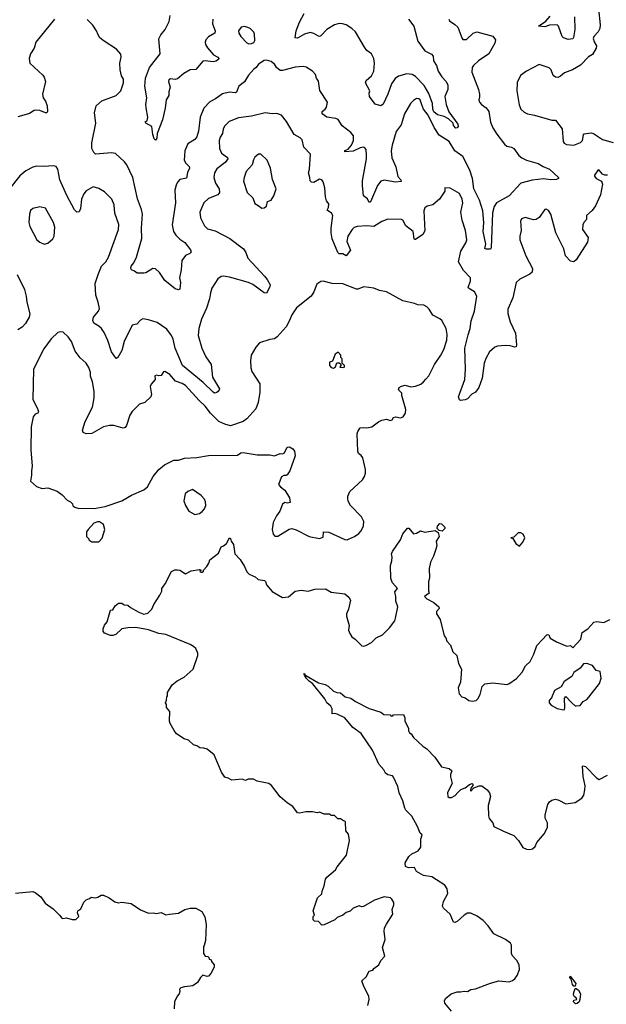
# Model space of a CAD drawing. Extents: x 2056909 to 2160450, y 827444 to 1016825.
# Tile 333 of 501: x 2070491 to 2075566, y 965774 to 974300. Entities that reach past the tile are written whole.
import ezdxf

# ---------------------------------------------------------------- set-up
doc = ezdxf.new("R2010")
doc.units = 0

msp = doc.modelspace()

# ---------------------------------------------------------------- linework, layer by layer
at = {"layer": '0CON10XD'}
for points in [[(2075499.4, 974395), (2075513, 974257), (2075510, 974225), (2075496, 974195), (2075458, 974155), (2075453.2, 974136.8), (2075459.3, 974109.3), (2075480, 974075), (2075477.5, 974055), (2075445, 973998), (2075410.7, 973979.3), (2075342.1, 973907.9), (2075274.2, 973865.8), (2075205, 973840), (2075168.8, 973811.2), (2075145, 973801.2), (2075125, 973802.5), (2075105, 973816.2), (2075088, 973865), (2075072.1, 973882.1), (2074985, 973911.2), (2074875.5, 973854.5), (2074822.4, 973817.6), (2074794.4, 973755.6), (2074791.4, 973685), (2074813.2, 973563.2), (2074826.2, 973525), (2074855, 973498.8), (2074885, 973483.8), (2074944.2, 973474.2), (2075095, 973431.2), (2075125, 973430), (2075183.3, 973355), (2075191.2, 973245), (2075200.6, 973230.6), (2075220.3, 973220.3), (2075285, 973214.4), (2075343.4, 973236.6), (2075360, 973255), (2075367.5, 973302.5), (2075375, 973313.3), (2075435, 973322), (2075455, 973316), (2075533.2, 973263.2), (2075625, 973236.2)], [(2070791.2, 974305), (2070630.6, 974105), (2070614.4, 974055), (2070582.9, 974005), (2070571.8, 973965), (2070578.6, 973925), (2070690.7, 973820.7), (2070702.4, 973802.4), (2070712.9, 973765), (2070688.9, 973655), (2070694.4, 973625), (2070713.5, 973595), (2070728.2, 973555), (2070732.5, 973505), (2070726.7, 973495), (2070715, 973492.9), (2070665.3, 973515.3), (2070635, 973518.2), (2070615, 973513.2), (2070575, 973489.3), (2070525.4, 973474.6), (2070475, 973460)], [(2074203.8, 974303.8), (2074209.3, 974289.3), (2074255, 974260), (2074281.2, 974235), (2074315, 974142.5), (2074325, 974128.8), (2074355, 974130), (2074415, 974184), (2074445, 974194.3), (2074585, 974158.8), (2074607.3, 974127.3), (2074601.7, 974098.3), (2074548, 974005), (2074460, 973945), (2074417.1, 973905), (2074404.4, 973885), (2074403.5, 973845), (2074460, 973695), (2074469.2, 973655), (2074467.7, 973632.3), (2074463.8, 973605), (2074470, 973585), (2074486.7, 973565), (2074525, 973536.7), (2074549.2, 973505), (2074564.4, 973414.4), (2074584.4, 973365), (2074618.6, 973308.6), (2074685, 973222), (2074705, 973206), (2074745.6, 973195.6), (2074765, 973184), (2074808.1, 973125), (2074834.3, 973105), (2074875, 973084.1), (2074975, 973054.5), (2075018.7, 973028.7), (2075075.5, 973005.5), (2075152.5, 972935), (2075152.5, 972925), (2075135, 972916.2), (2075085, 972913.8), (2075023.1, 972923.1), (2074925, 972911.6), (2074826, 972885), (2074726.1, 972773.9), (2074615, 972713.1), (2074595.9, 972684.1), (2074581.1, 972628.9), (2074570, 972325), (2074565, 972313.3), (2074525, 972312.5), (2074515, 972320), (2074522.5, 972357.5), (2074499.5, 972465), (2074506.9, 972545), (2074497.6, 972645), (2074467.7, 972737.7), (2074420, 972835), (2074409.5, 972925), (2074386.2, 972996.2), (2074324.6, 973115), (2074255.6, 973165.6), (2074205, 973245.6), (2074120.2, 973300.2), (2074076, 973366), (2074024.7, 973475), (2073984.7, 973525), (2073967.1, 973572.9), (2073955, 973606), (2073945, 973614.2), (2073925, 973617.5), (2073898.3, 973601.7), (2073870.8, 973575), (2073820, 973485), (2073790.6, 973389.4), (2073747.3, 973332.7), (2073712, 973215), (2073704.2, 973164.2), (2073710.8, 973105), (2073745.4, 973025), (2073762.1, 972942.1), (2073786.9, 972915), (2073791.7, 972898.3), (2073742.8, 972892.8), (2073645, 972910), (2073615, 972903.1), (2073585, 972864.2), (2073525, 972723.8), (2073515, 972717.5), (2073499.5, 972749.5), (2073466.1, 972776.1), (2073455.5, 972865.5), (2073456.4, 972905), (2073491.8, 973095), (2073492.4, 973127.6), (2073486.9, 973176.9), (2073475, 973194.2), (2073465.7, 973195.7), (2073435, 973190), (2073375, 973160.9), (2073304, 973155), (2073303.4, 973166.6), (2073331.7, 973178.3), (2073361.4, 973215), (2073378.6, 973255), (2073378.5, 973295), (2073355, 973324.2), (2073280.2, 973380.2), (2073246, 973436), (2073224.6, 973444.6), (2073146.8, 973456.8), (2073108, 973485), (2073108, 973505), (2073134.2, 973525.8), (2073145, 973542.5), (2073154, 973585), (2073088.3, 973688.3), (2073075, 973766.7), (2073058, 973795), (2073051.2, 973825), (2073025, 973853.3), (2072968.3, 973888.3), (2072943.9, 973896.1), (2072875, 973889.5), (2072765, 973860), (2072745, 973861.4), (2072712, 973885), (2072695.8, 973915), (2072683.8, 973925), (2072665, 973938), (2072625, 973948.8), (2072605, 973946.2), (2072556.2, 973915), (2072536.2, 973885), (2072515, 973871.2), (2072469.7, 973820.3), (2072435, 973762), (2072385.7, 973724.3), (2072365, 973673.8), (2072355, 973667.5), (2072305, 973672.1), (2072245, 973657.5), (2072185, 973614.2), (2072135, 973588), (2072082.5, 973535), (2072051.9, 973455), (2072037.1, 973335), (2072024.5, 973285.5), (2072005, 973262.9), (2071945, 973226.2), (2071918.6, 973165), (2071914.3, 973084.3), (2071927, 973057), (2071957.8, 973027.8), (2071959.4, 973015), (2071942.8, 972977.2), (2071935, 972928.8), (2071875, 972916), (2071855, 972893.8), (2071843, 972867), (2071833.5, 972825), (2071837.5, 972715), (2071808.6, 972525), (2071821.4, 972465), (2071840.8, 972435), (2071875, 972400.8), (2071920.3, 972370.3), (2071967, 972307), (2071973.3, 972286.7), (2071962.5, 972275), (2071925, 972257.5), (2071893.8, 972215), (2071887.5, 972135), (2071874, 972065), (2071880.8, 972025), (2071875, 971967.5), (2071865, 971960), (2071835, 971968.8), (2071745, 972043.3), (2071700.3, 972110.3), (2071665, 972143.8), (2071642.5, 972145), (2071581.8, 972108.2), (2071565, 972104.4), (2071506.6, 972106.6), (2071485, 972124), (2071456.7, 972135), (2071451.2, 972145), (2071454.2, 972165), (2071478, 972195), (2071502, 972245), (2071547.5, 972405), (2071545.4, 972495), (2071552.4, 972615), (2071545, 972656), (2071510.9, 972749.1), (2071470.6, 972935), (2071416.9, 973045), (2071398.6, 973068.6), (2071320.9, 973140.9), (2071285, 973147.5), (2071147.1, 973137.1), (2071130.9, 973150.9), (2071115.5, 973185), (2071113.9, 973235), (2071148.5, 973405), (2071138.9, 973495), (2071151.4, 973555), (2071201.1, 973598.9), (2071325.4, 973644.6), (2071364.6, 973685.4), (2071389.2, 973755), (2071390, 973785), (2071372, 973815), (2071360.8, 973865), (2071357.5, 973925), (2071368.8, 973975), (2071365, 974002.5), (2071327.5, 974045), (2071220, 974115), (2071185, 974142.5), (2071168.3, 974168.3), (2071156.2, 974205), (2071123.6, 974253.6), (2071075, 974302.5)], [(2072160.5, 974305), (2072158.5, 974265), (2072180.6, 974205), (2072178, 974185), (2072125, 974150.8), (2072101.9, 974125), (2072094.4, 974105), (2072098.6, 974085), (2072115, 974057.5), (2072167.2, 973997.2), (2072206, 973975), (2072213.8, 973965), (2072211.2, 973955), (2072188.8, 973941.2), (2072164.3, 973935.7), (2072095, 973945.5), (2072075, 973941.9), (2072015, 973868.8), (2071964.1, 973865.9), (2071910, 973835), (2071855, 973788.8), (2071835, 973783.8), (2071795, 973787.5), (2071780.7, 973779.3), (2071777.5, 973765), (2071791.2, 973715), (2071781.2, 973675), (2071781.2, 973645), (2071758.8, 973605), (2071750, 973535), (2071725.7, 973434.3), (2071681.2, 973315), (2071677.5, 973275), (2071665, 973257.5), (2071655, 973267.5), (2071641.6, 973305), (2071633.3, 973375), (2071582.5, 973405), (2071577.5, 973415), (2071592.2, 973427.8), (2071599.6, 973455), (2071585.9, 973535.9), (2071581.2, 973565), (2071590.4, 973625), (2071574.7, 973725), (2071577.9, 973795), (2071613.8, 973886.2), (2071706.4, 974003.6), (2071695.8, 974135), (2071711.3, 974168.7), (2071750, 974215), (2071783.3, 974285), (2071793.2, 974336.8)], [(2073854.3, 974304.3), (2073900, 974245), (2073934.3, 974115), (2073995, 974030), (2074052.1, 974002.1), (2074068, 973985), (2074072, 973945), (2074095.8, 973905), (2074111.4, 973855), (2074143.1, 973805), (2074178.3, 973768.3), (2074194.5, 973735), (2074193.5, 973696.5), (2074169.4, 973635), (2074180, 973565), (2074202.9, 973502.9), (2074282.5, 973395), (2074284.3, 973375), (2074276.8, 973363.2), (2074265, 973360), (2074245, 973384.2), (2074240, 973405), (2074201.4, 973441.4), (2074162.1, 973462.1), (2074105, 973475.3), (2074075, 973501.2), (2074064, 973525), (2074062.2, 973575), (2074031.6, 973661.6), (2073989.9, 973729.9), (2073915, 973808.2), (2073885, 973824.7), (2073838.6, 973831.4), (2073767.8, 973812.2), (2073739.5, 973790.5), (2073706.7, 973745), (2073675.7, 973654.3), (2073635, 973570), (2073615, 973553.3), (2073565, 973570), (2073516.2, 973635), (2073513.6, 973663.6), (2073520, 973685), (2073482, 973755), (2073489.2, 973775), (2073533.8, 973815), (2073554.8, 973855.2), (2073559.7, 973925), (2073554.3, 973964.3), (2073533.9, 974003.9), (2073494.6, 974035), (2073472.9, 974062.9), (2073395, 974195.5), (2073365, 974223.5), (2073315, 974255.6), (2073284.1, 974265.9), (2073255, 974267.1), (2073215, 974255.8), (2073148, 974215), (2073095, 974162), (2073085, 974156.2), (2073075, 974158.8), (2073035, 974182), (2073005, 974188.1), (2072955, 974175.6), (2072895, 974139.2), (2072874.4, 974144.4), (2072881.8, 974205), (2072910.8, 974279.2), (2072951.9, 974355)], [(2075289.4, 974325), (2075292.4, 974215), (2075282.6, 974147.4), (2075275, 974134.4), (2075235, 974130), (2075195, 974143.3), (2075185, 974154), (2075150.8, 974245), (2075140.8, 974255), (2075075, 974252.5), (2075035, 974240), (2074980, 974245), (2075041.9, 974288.1), (2075079.4, 974330.6)], [(2072472.3, 974092.3), (2072495, 974093.8), (2072515, 974103.3), (2072525, 974120), (2072522.9, 974175), (2072515, 974193.8), (2072484.3, 974224.3), (2072465, 974234.2), (2072435, 974241.4), (2072405.6, 974234.4), (2072384.2, 974205), (2072387.1, 974185), (2072402.5, 974155), (2072455, 974098.8), (2072472.3, 974092.3)], [(2073185.3, 972494.7), (2073200, 972605), (2073188, 972625), (2073150, 972650), (2073162, 972675), (2073166.2, 972705), (2073145, 972732.5), (2073135.8, 972765.8), (2073131.9, 972845), (2073117.1, 972897.1), (2073105, 972913.3), (2073085, 972920), (2073035, 972890.6), (2073015, 972894.4), (2073004.4, 972905), (2073002.2, 972935), (2072988.1, 972975), (2072996.9, 973005), (2073007.3, 973137.3), (2072947.7, 973197.7), (2072935, 973260), (2072917.8, 973277.8), (2072866.6, 973306.6), (2072799.7, 973419.7), (2072756.7, 973475), (2072715, 973487.5), (2072676.1, 973483.9), (2072615, 973494.4), (2072495, 973464.4), (2072385, 973450), (2072302, 973418), (2072261.7, 973378.3), (2072251.4, 973351.4), (2072245.7, 973315), (2072225.5, 973284.5), (2072215.6, 973255), (2072220, 973185), (2072237.5, 973145), (2072288, 973108), (2072291.9, 973095), (2072266.9, 973065), (2072195, 973009.4), (2072177.1, 972975), (2072168.9, 972935), (2072183.7, 972883.7), (2072217.1, 972835), (2072218.6, 972805), (2072205, 972784.2), (2072125, 972750.6), (2072084.2, 972715), (2072049.2, 972635), (2072054.4, 972585), (2072088.6, 972515), (2072115, 972489.2), (2072181.7, 972471.7), (2072308.8, 972405), (2072425.5, 972315.5), (2072446.2, 972285), (2072464.2, 972234.2), (2072608.2, 972078.2), (2072631.7, 972051.7), (2072658, 972005), (2072655, 971987.5), (2072625, 971932), (2072604.3, 971934.3), (2072506.3, 972006.3), (2072470.8, 972025), (2072305, 972071.1), (2072255, 972079.4), (2072235, 972075.6), (2072206, 972055), (2072153.4, 971976.6), (2072140, 971935), (2072133.9, 971883.9), (2072107.4, 971802.6), (2072063.2, 971706.8), (2072040, 971625), (2072034.6, 971565.4), (2072065.6, 971455), (2072101.7, 971381.7), (2072147.5, 971315), (2072159.4, 971205), (2072220, 971105), (2072214.1, 971085.9), (2072195, 971071.2), (2072175, 971066.7), (2072165, 971076.2), (2072078.9, 971158.9), (2071899.6, 971305), (2071835.8, 971455), (2071817.5, 971535), (2071803.6, 971565), (2071765, 971619.4), (2071678.6, 971678.6), (2071605, 971702.5), (2071555, 971709.2), (2071535, 971698.8), (2071505, 971664.3), (2071465, 971656), (2071394.3, 971515), (2071373.8, 971435), (2071338.8, 971375), (2071325, 971367.5), (2071285.7, 971425), (2071253.7, 971523.7), (2071220.7, 971590.7), (2071197.6, 971627.6), (2071175, 971645.5), (2071132.7, 971672.7), (2071122.5, 971695), (2071129.4, 971725), (2071171.4, 971775), (2071179.7, 971800.3), (2071170, 971855), (2071148.1, 971915), (2071144.4, 972015), (2071168.9, 972095), (2071199.4, 972165), (2071236.6, 972203.4), (2071259.6, 972245), (2071345.6, 972485), (2071346.9, 972526.9), (2071314.2, 972625), (2071306.8, 972696.8), (2071288.8, 972745), (2071225, 972810), (2071175, 972840), (2071125, 972853.8), (2071065, 972817.5), (2071045, 972792.5), (2071026, 972745), (2071018, 972665), (2071005, 972637.5), (2070985, 972633.8), (2070965, 972653.3), (2070897, 972777), (2070837.8, 972915), (2070819.4, 973005), (2070805, 973028.8), (2070785, 973036.2), (2070695, 973029.2), (2070635, 973031.4), (2070605.7, 973024.3), (2070545, 972990.8), (2070492, 972948), (2070403.8, 972836.2)], [(2072585, 972667.5), (2072605, 972670), (2072626.7, 972685), (2072633.9, 972726.1), (2072665, 972737.5), (2072688.8, 972775), (2072708.8, 972835), (2072677.3, 972917.3), (2072661.2, 973015), (2072631.2, 973085), (2072577.5, 973135), (2072557, 973137), (2072525, 973110), (2072512.7, 973087.3), (2072502, 973045), (2072450.8, 972985), (2072431.4, 972935), (2072427.7, 972902.3), (2072460, 972805), (2072508.3, 972758.3), (2072525, 972707.5), (2072555, 972692.5), (2072585, 972667.5)], [(2075576, 972954), (2075553.6, 972953.6), (2075533.6, 972963.6), (2075505, 972997.5), (2075495, 973000), (2075463.3, 972955), (2075462.5, 972945), (2075477.5, 972925), (2075523.3, 972903.3), (2075533.3, 972875), (2075514.2, 972785), (2075471.1, 972688.9), (2075442.7, 972647.3), (2075394.3, 972605.7), (2075395, 972570), (2075371.2, 972545), (2075363.8, 972525), (2075360, 972485), (2075408.8, 972415), (2075404.2, 972375), (2075305, 972221.2), (2075285, 972204), (2075255, 972210), (2075212, 972255), (2075196.9, 972315), (2075130.4, 972455), (2075085.8, 972615), (2075065, 972646.7), (2075045, 972660), (2075035, 972657.5), (2074985, 972586.2), (2074959.7, 972570.3), (2074935, 972566), (2074865, 972586.7), (2074832.5, 972575), (2074823.8, 972555), (2074829.2, 972475), (2074816.9, 972425), (2074817.1, 972395), (2074869.2, 972255), (2074928.6, 972145), (2074924.2, 972115), (2074905, 972097.1), (2074817.9, 972052.1), (2074786.8, 972023.2), (2074758.3, 971891.7), (2074714.5, 971795), (2074714.5, 971755), (2074732.7, 971685), (2074781.4, 971585), (2074790, 971485), (2074785, 971467.5), (2074775, 971463.8), (2074735, 971476), (2074695, 971479.2), (2074625, 971472), (2074602.5, 971465), (2074554, 971425), (2074523.4, 971366.6), (2074509.4, 971325), (2074491.5, 971195), (2074462.9, 971115), (2074435, 971076.2), (2074403.2, 971056.8), (2074365, 971017.5), (2074345, 971007.5), (2074305, 971002.5), (2074295, 971010), (2074286.7, 971035), (2074341.9, 971185), (2074347.5, 971275), (2074342.8, 971455), (2074369.6, 971570.4), (2074388.5, 971625), (2074397.7, 971692.3), (2074425.4, 971775), (2074445.6, 971905), (2074425, 971944.2), (2074374.2, 971975), (2074370, 971985), (2074392.2, 972035), (2074389.4, 972065), (2074329.7, 972129.7), (2074287.3, 972205), (2074308.2, 972295), (2074351.4, 972368.6), (2074358.8, 972395), (2074347.5, 972475), (2074317.5, 972565), (2074308, 972635), (2074325.8, 972715), (2074319.2, 972745), (2074295, 972796.2), (2074215, 972842.5), (2074170, 972845), (2074167.5, 972815), (2074122.5, 972745), (2074065, 972698), (2074014.5, 972685.5), (2073995, 972671.2), (2073987.1, 972645), (2073995, 972472.5), (2073978.7, 972441.3), (2073915, 972398), (2073905, 972397.5), (2073902.9, 972402.9), (2073894.2, 972465), (2073831.2, 972515), (2073805, 972563.3), (2073795, 972570), (2073675, 972572), (2073625, 972554.3), (2073555, 972508.2), (2073493.9, 972513.9), (2073409.2, 972510.8), (2073385, 972502.2), (2073365.6, 972485), (2073329.4, 972425), (2073320.7, 972380.7), (2073352.5, 972305), (2073315, 972256.2), (2073285, 972272.9), (2073255, 972274.3), (2073243.6, 972283.6), (2073193.6, 972403.6), (2073184.6, 972455), (2073185.3, 972494.7)], [(2070703.6, 972356.4), (2070735, 972364), (2070777.9, 972402.1), (2070789.2, 972425), (2070794.4, 972505), (2070784.3, 972545), (2070715, 972666.9), (2070665, 972678.5), (2070605, 972664.4), (2070583, 972647), (2070575.5, 972615), (2070569.5, 972545), (2070578.9, 972508.9), (2070637.5, 972395), (2070665, 972372.9), (2070703.6, 972356.4)], [(2070468.5, 972095), (2070532.1, 971965), (2070547.9, 971905), (2070551.8, 971855), (2070578.1, 971751.9), (2070572.5, 971725), (2070540.2, 971669.8), (2070511.7, 971638.3), (2070475, 971614)], [(2073323.6, 969796.4), (2073335, 969802.5), (2073386.1, 969823.9), (2073425, 969852.5), (2073446.1, 969873.9), (2073466.4, 969916.4), (2073466.7, 969955), (2073447.5, 969995), (2073353.3, 970095), (2073332.3, 970132.3), (2073328.8, 970155), (2073330, 970175), (2073346.7, 970215), (2073457.1, 970315), (2073474.4, 970345), (2073482.2, 970375), (2073483.3, 970405), (2073458.6, 970505), (2073445.4, 970525.4), (2073422.5, 970542.5), (2073415.8, 970565), (2073410, 970715), (2073416.7, 970735), (2073435, 970766), (2073465, 970770), (2073495, 970765.8), (2073535.8, 970774.2), (2073595, 970818.8), (2073625, 970833.8), (2073665, 970840), (2073695, 970828.8), (2073712.5, 970835), (2073725, 970856.2), (2073745, 970860), (2073785, 970852.5), (2073808.5, 970861.5), (2073827.7, 970892.3), (2073832.5, 970925), (2073797.1, 971045), (2073796.6, 971066.6), (2073768.8, 971095), (2073773.8, 971115), (2073795, 971127.5), (2073825, 971134.4), (2073875, 971120.8), (2073914.5, 971125.5), (2073960, 971145), (2073985, 971163.8), (2074003, 971187), (2074030, 971215), (2074078.6, 971315), (2074135, 971396), (2074161.1, 971445), (2074185.6, 971525), (2074187.8, 971575), (2074180.6, 971625), (2074142.9, 971695), (2074125, 971710.8), (2074065, 971742), (2074034.1, 971794.1), (2074014.1, 971814.1), (2073987.5, 971827.5), (2073935, 971830.8), (2073905, 971844), (2073805, 971865.7), (2073663, 971943), (2073604.3, 971954.3), (2073555, 971976), (2073467.3, 971987.3), (2073415, 971965.8), (2073405, 971967.1), (2073285, 972011.9), (2073195, 972016.9), (2073115, 972037.5), (2073095, 972033.8), (2073060.5, 972009.5), (2073035.8, 971944.2), (2073013.3, 971905), (2072885, 971806.7), (2072845.8, 971745), (2072825.6, 971695), (2072795, 971642), (2072719.2, 971555), (2072694.4, 971535.6), (2072655, 971532), (2072565, 971503.3), (2072533.9, 971466.1), (2072493.9, 971396.1), (2072486.2, 971345), (2072491.2, 971285), (2072498.8, 971255), (2072568.3, 971148.3), (2072566.9, 971075), (2072554.4, 970985), (2072535, 970930), (2072455.4, 970844.6), (2072425, 970821.4), (2072315.5, 970784.5), (2072265, 970797.1), (2072212.4, 970822.4), (2072142, 970892), (2072095, 970954.3), (2072043.6, 971003.6), (2071925, 971133.3), (2071895, 971150.8), (2071838.9, 971168.9), (2071789.1, 971229.1), (2071745, 971253.8), (2071735, 971251.2), (2071715, 971220), (2071695, 971216.7), (2071675, 971223.3), (2071660, 971215), (2071662.5, 971185), (2071628, 971145), (2071619.2, 971125), (2071631.2, 971055), (2071623.8, 971035), (2071574.1, 970985.9), (2071528.3, 970971.7), (2071465, 970906.2), (2071442.9, 970875), (2071414.3, 970785.7), (2071402.3, 970767.7), (2071385, 970762.5), (2071305, 970787.1), (2071267, 970787), (2071215.5, 970774.5), (2071115, 970715.7), (2071065, 970713.1), (2071038.8, 970725), (2071034, 970745), (2071058.3, 970821.7), (2071121.9, 970945), (2071134.4, 971025), (2071135, 971080), (2071121.2, 971165), (2071103.9, 971213.9), (2071102.2, 971245), (2071088.2, 971288.2), (2071065.6, 971325.6), (2071012.6, 971372.6), (2070971.3, 971431.3), (2070937.5, 971515), (2070911.2, 971555), (2070867.5, 971595), (2070845, 971598.8), (2070819.3, 971590.7), (2070762.7, 971537.3), (2070699.1, 971450.9), (2070611.2, 971275), (2070602.9, 971015), (2070647.5, 970925), (2070652, 970905), (2070647.1, 970892.9), (2070625, 970883.3), (2070608.3, 970861.7), (2070590, 970775), (2070585.8, 970575), (2070599.2, 970435), (2070593.8, 970395), (2070593.8, 970355), (2070583.3, 970305), (2070635, 970257.5), (2070685, 970240), (2070735, 970246.7), (2070815, 970217.5), (2070857.5, 970185), (2070900.7, 970140.7), (2070930, 970125), (2070948.3, 970108.3), (2070951.7, 970091.7), (2070968.3, 970078.3), (2070995, 970070), (2071135, 970066.2), (2071230, 970085), (2071375, 970133.8), (2071457.3, 970182.7), (2071565, 970230), (2071596, 970255), (2071646, 970345), (2071694.5, 970405.5), (2071743.3, 970445), (2071825, 970486), (2071865, 970485.6), (2071917.4, 970502.6), (2072021.7, 970508.3), (2072125, 970525.7), (2072375, 970530), (2072405, 970550), (2072425, 970553.3), (2072545, 970532.5), (2072655, 970533.3), (2072695, 970523.3), (2072745, 970543.3), (2072765, 970541.2), (2072781.7, 970548.3), (2072805, 970600), (2072825, 970600.8), (2072854, 970585), (2072868, 970565), (2072873.8, 970525), (2072828, 970395), (2072805, 970360), (2072795, 970353.3), (2072775, 970353.8), (2072755, 970341.2), (2072730.8, 970275), (2072746.7, 970255), (2072785, 970226.7), (2072825, 970160), (2072831.7, 970118.3), (2072806.4, 970113.6), (2072785, 970120), (2072763.9, 970106.1), (2072742, 970045), (2072711.2, 970005), (2072682.9, 969945), (2072675.9, 969885.9), (2072684.2, 969845), (2072698.3, 969828.3), (2072725, 969828.8), (2072822.3, 969887.7), (2072845, 969893.3), (2072883.9, 969883.9), (2072995, 969826.2), (2073085, 969808.8), (2073115, 969820), (2073120, 969865), (2073165, 969863.3), (2073305, 969798.8), (2073323.6, 969796.4)], [(2073205, 971282.5), (2073222.5, 971295), (2073235, 971330), (2073255, 971330), (2073268.3, 971318.3), (2073270, 971305), (2073261.7, 971291.7), (2073295, 971290), (2073300, 971295), (2073300, 971305), (2073280, 971325), (2073280, 971365), (2073270, 971375), (2073270, 971395), (2073245, 971420), (2073220, 971405), (2073196.4, 971343.6), (2073170, 971335), (2073170, 971305), (2073185, 971287.5), (2073205, 971282.5)], [(2072005, 970016.2), (2072045, 970024), (2072069.8, 970040.2), (2072089.2, 970065), (2072101.4, 970095), (2072098.6, 970125), (2072088.7, 970148.7), (2072060.9, 970180.9), (2071985, 970233.3), (2071945, 970213.8), (2071923.3, 970195), (2071910, 970135), (2071925, 970092.5), (2071953.3, 970045), (2072005, 970016.2)], [(2071175, 969780), (2071205, 969810), (2071226.2, 969885), (2071215, 969930), (2071181.7, 969951.7), (2071165, 969952.5), (2071130.7, 969939.3), (2071082.5, 969885), (2071070, 969865), (2071070, 969825), (2071090, 969805), (2071090, 969795), (2071115, 969780), (2071175, 969780)], [(2073555.8, 966084.2), (2073596.7, 966115), (2073616.4, 966153.6), (2073649.3, 966190.7), (2073628.8, 966265), (2073653.6, 966336.4), (2073642.7, 966407.3), (2073648, 966435), (2073663.2, 966466.8), (2073718.8, 966555), (2073713.8, 966595), (2073728.8, 966635), (2073726.7, 966655), (2073710, 966685), (2073697.5, 966695), (2073645, 966703.8), (2073560, 966675), (2073465, 966620), (2073448.3, 966618.3), (2073427, 966627), (2073375, 966606), (2073348.7, 966581.3), (2073315, 966570), (2073285, 966546.2), (2073236.7, 966525), (2073215.7, 966504.3), (2073125, 966462.5), (2073105, 966460), (2073075, 966490), (2073040, 966495), (2073030, 966505), (2073030, 966535), (2073040, 966545), (2073030, 966585), (2073066.7, 966695), (2073105, 966730), (2073106.7, 966755), (2073125, 966800), (2073135, 966857.5), (2073147.5, 966875), (2073221.7, 966938.3), (2073236.2, 966965), (2073316.7, 967065), (2073343, 967193), (2073336.4, 967246.4), (2073312.5, 967275), (2073310, 967355), (2073305, 967360), (2073291.7, 967361.7), (2073265, 967380), (2073241.7, 967381.7), (2073215, 967410), (2073185, 967410), (2073175, 967420), (2073125, 967420), (2073085, 967437.5), (2073065, 967432.5), (2073025, 967440), (2072965, 967440), (2072915, 967430), (2072895, 967432.5), (2072855, 967487.5), (2072805, 967517.5), (2072745, 967570), (2072669.5, 967669.5), (2072645, 967686.7), (2072545, 967707.5), (2072513, 967723), (2072467, 967723), (2072445, 967713.3), (2072415, 967723.3), (2072325, 967713.8), (2072295, 967732.5), (2072265, 967740), (2072236.7, 967785), (2072173.9, 967933.9), (2072113.6, 967983.6), (2072085, 967993.3), (2072050, 967995), (2072023.3, 968013.3), (2071995, 968022.5), (2071950.7, 968060.7), (2071914.1, 968074.1), (2071847.5, 968115), (2071827.5, 968145), (2071792.5, 968205), (2071787.5, 968225), (2071789.3, 968309.3), (2071760, 968345), (2071761.7, 968371.7), (2071752.5, 968385), (2071761.7, 968408.3), (2071763, 968437), (2071770, 968445), (2071770, 968475), (2071810.7, 968539.3), (2071853.9, 968576.1), (2071912.3, 968607.7), (2071990, 968675), (2072032.5, 968795), (2072032.5, 968815), (2072013.3, 968855), (2071995, 968873.3), (2071965, 968888.8), (2071755, 968977.1), (2071695, 968984), (2071605, 969017.3), (2071495, 969037.5), (2071425.8, 969034.2), (2071375, 969026.7), (2071323, 968977), (2071295, 968967.5), (2071275, 968967.5), (2071225, 968987.5), (2071212.5, 969005), (2071212.5, 969025), (2071223.8, 969056.2), (2071246.2, 969085), (2071275, 969187.5), (2071295, 969190), (2071317.5, 969225), (2071345, 969247.5), (2071375, 969247.5), (2071395, 969232.5), (2071425, 969230), (2071449.2, 969209.2), (2071520.6, 969170.6), (2071565, 969154), (2071599.1, 969160.9), (2071635, 969196.7), (2071650, 969235), (2071703.6, 969316.4), (2071719.3, 969350.7), (2071720, 969375), (2071748.8, 969415), (2071805, 969522.5), (2071833.6, 969536.4), (2071856.4, 969536.4), (2071875, 969532.5), (2071925, 969502.5), (2071973, 969527), (2072045, 969540), (2072060, 969535), (2072050, 969525), (2072060, 969515), (2072070, 969515), (2072080, 969525), (2072080, 969535), (2072110, 969565), (2072127.5, 969595), (2072135, 969622.5), (2072209.3, 969680.7), (2072232.5, 969735), (2072255, 969743.3), (2072280, 969765), (2072305, 969812.5), (2072315, 969807.5), (2072320, 969785), (2072340.8, 969755), (2072353.3, 969675), (2072397, 969627), (2072436.2, 969565), (2072455, 969520), (2072475, 969500), (2072527.5, 969475), (2072555, 969454), (2072607.5, 969445), (2072617.5, 969435), (2072626.4, 969406.4), (2072675, 969350), (2072765, 969296.7), (2072815, 969303.3), (2072875, 969352.5), (2072925, 969360), (2072985, 969352.9), (2073045, 969370), (2073135, 969371.2), (2073185, 969343.8), (2073305, 969328.8), (2073339.5, 969299.5), (2073353, 969273), (2073336, 969195), (2073318.8, 969155), (2073318.8, 969135), (2073340, 969055), (2073336.7, 969015), (2073346.1, 968986.1), (2073363.3, 968955), (2073392.5, 968935), (2073449.3, 968879.3), (2073465, 968876.2), (2073485, 968882), (2073532.9, 968907.1), (2073575, 968946.2), (2073630, 968975), (2073690, 969035), (2073735, 969094.2), (2073743.1, 969116.9), (2073762.7, 969215), (2073746.1, 969265), (2073745.5, 969305), (2073736, 969345), (2073760, 969375), (2073716.7, 969425), (2073700.7, 969460.7), (2073698.8, 969575), (2073708.8, 969615), (2073713.3, 969645), (2073707.5, 969675), (2073716.2, 969695), (2073785, 969796.7), (2073805, 969847.5), (2073845, 969896.7), (2073856.4, 969896.4), (2073898.3, 969848.3), (2073925, 969853.3), (2073957, 969873), (2073995, 969863.8), (2074085, 969877.5), (2074110, 969860), (2074118.8, 969825), (2074093.3, 969785), (2074098.8, 969745), (2074091.2, 969715), (2074072, 969655), (2074045.9, 969604.1), (2074032.3, 969547.7), (2074035.8, 969465), (2074027.1, 969435), (2074026.2, 969355), (2074033.3, 969335), (2073993.8, 969305), (2074014.2, 969285), (2074075, 969252.5), (2074117.1, 969215), (2074118.6, 969201.4), (2074098, 969175), (2074095.7, 969155), (2074128, 969105), (2074162.5, 968965), (2074177, 968947), (2074185, 968920), (2074217.5, 968885), (2074237.5, 968825), (2074273.3, 968795), (2074286.1, 968726.1), (2074313.8, 968675), (2074308.3, 968598.3), (2074303.8, 968565), (2074283.8, 968515), (2074291.7, 968461.7), (2074315, 968437.5), (2074345, 968426.7), (2074375, 968403.8), (2074405, 968400), (2074440, 968405), (2074455, 968420), (2074473.6, 968456.4), (2074492.5, 968525), (2074515, 968550), (2074585, 968556.7), (2074705, 968543.8), (2074721.2, 968548.8), (2074788.8, 968595), (2074838.8, 968651.2), (2074866.2, 968705), (2074906.1, 968743.9), (2074938, 968805), (2074965, 968880), (2075055, 968976.7), (2075067.5, 968975), (2075080, 968945), (2075135, 968913.3), (2075225, 968876.7), (2075255, 968880), (2075275, 968860), (2075345, 968937.5), (2075358, 968995), (2075405.6, 969024.4), (2075457.7, 969082.3), (2075485, 969090), (2075545, 969081.2), (2075595, 969106.2)], [(2074145, 969872.5), (2074118.3, 969878.3), (2074103, 969893), (2074106.7, 969915), (2074125, 969937.5), (2074140, 969935), (2074170, 969905), (2074170, 969895), (2074145, 969872.5)], [(2074815, 969742.5), (2074842.5, 969775), (2074860, 969815), (2074847.5, 969845), (2074825, 969857.5), (2074803, 969857), (2074765, 969820), (2074740, 969815), (2074758.3, 969808.3), (2074782.5, 969765), (2074815, 969742.5)], [(2075195, 968323.3), (2075203, 968327), (2075207.7, 968342.3), (2075203.3, 968425), (2075215, 968440), (2075267.5, 968385), (2075295, 968360), (2075305, 968358), (2075338.3, 968361.7), (2075365, 968397.5), (2075396.1, 968413.9), (2075415, 968432.5), (2075506.8, 968553.2), (2075521.2, 968598.8), (2075512.5, 968655), (2075477.5, 968665), (2075445, 968707.5), (2075396.4, 968726.4), (2075367.5, 968722.5), (2075340, 968685), (2075283.6, 968646.4), (2075266.4, 968613.6), (2075200.5, 968569.5), (2075176.4, 968523.6), (2075118, 968492), (2075091.2, 968428.8), (2075071.2, 968405), (2075072.5, 968385), (2075090, 968365), (2075140, 968335), (2075195, 968323.3)], [(2074225, 965716.2), (2074170, 965785), (2074166.2, 965805), (2074174.2, 965825.8), (2074223.9, 965866.1), (2074275, 965883.3), (2074305, 965881.2), (2074335, 965888.8), (2074365, 965884), (2074395, 965903.8), (2074435, 965908), (2074563, 965957), (2074635, 965977.1), (2074725, 965970), (2074755, 965980), (2074773.3, 965995), (2074793.8, 966025), (2074814.3, 966075), (2074811.4, 966115), (2074792.5, 966152.5), (2074754.3, 966195), (2074744.5, 966214.5), (2074745.8, 966285), (2074738, 966305), (2074695, 966335.7), (2074593, 966383), (2074544.6, 966454.6), (2074499.6, 966499.6), (2074448.2, 966538.2), (2074395, 966563.5), (2074365, 966562.2), (2074335, 966546.9), (2074275, 966490), (2074255, 966483.1), (2074245, 966486), (2074214.1, 966554.1), (2074157.3, 966607.3), (2074148.8, 966625), (2074158.1, 966665), (2074196, 966735), (2074188.8, 966775), (2074170, 966805), (2074055, 966878.6), (2073985, 966890.6), (2073923.9, 966923.9), (2073905, 966958.8), (2073855, 966955.7), (2073827.9, 966967.9), (2073825, 966998.8), (2073858.5, 967055), (2073882.1, 967077.9), (2073915, 967090.4), (2073937.3, 967102.7), (2073960.6, 967135), (2073962, 967205), (2073972.5, 967242.5), (2073955, 967256.7), (2073931.1, 967315), (2073882.1, 967402.1), (2073832.5, 967455), (2073823.2, 967473.2), (2073806.6, 967536.6), (2073772.9, 967605), (2073760.9, 967660.9), (2073725, 967741.2), (2073715, 967751.2), (2073675, 967760), (2073656, 967775), (2073640, 967805), (2073598, 967855), (2073542.5, 967975), (2073445, 968120), (2073372, 968172), (2073302.5, 968255), (2073236.4, 968286.4), (2073215, 968292.5), (2073195, 968290), (2073193, 968333), (2073183.3, 968355), (2073148, 968385), (2073130.5, 968420.5), (2073025, 968551.2), (2072998.9, 968568.9), (2072972.5, 968595), (2072953.8, 968625), (2072950, 968635), (2072955, 968637.5), (2072958.3, 968628.3), (2073075, 968558.8), (2073133.9, 968543.9), (2073159.7, 968529.7), (2073205, 968486.2), (2073235, 968473.3), (2073265, 968472.5), (2073306.7, 968436.7), (2073355, 968426.2), (2073395.8, 968395.8), (2073515, 968336.2), (2073613.6, 968303.6), (2073640, 968285), (2073695, 968280), (2073705, 968270), (2073718.3, 968271.7), (2073725, 968280), (2073810, 968285), (2073823.3, 968255), (2073823.3, 968225), (2073853.3, 968165), (2073853.6, 968143.6), (2073862.5, 968125), (2073877.5, 968115), (2073897.5, 968085), (2073978.3, 968008.3), (2074013.3, 967985), (2074081.2, 967915), (2074140.5, 967830.5), (2074205, 967816.2), (2074230, 967795), (2074217.5, 967765), (2074217.5, 967745), (2074233.3, 967685), (2074191.2, 967608.8), (2074193.3, 967573.3), (2074205, 967564.2), (2074225, 967564.2), (2074258, 967582), (2074280.3, 967609.7), (2074307.5, 967635), (2074345, 967650), (2074381.7, 967678.3), (2074405, 967686.7), (2074411.7, 967681.7), (2074411.7, 967668.3), (2074392.5, 967645), (2074390, 967625), (2074395, 967620), (2074420, 967650), (2074465, 967666.2), (2074487.5, 967665), (2074535, 967632), (2074556, 967606), (2074564.4, 967575), (2074543.2, 967496.8), (2074547, 967407), (2074553, 967383), (2074583.3, 967345), (2074593.3, 967315), (2074675, 967273.3), (2074765, 967236.7), (2074805, 967193.3), (2074842.3, 967132.3), (2074875, 967116.2), (2074903.9, 967113.9), (2074928.3, 967121.7), (2074949.3, 967140.7), (2074963.3, 967175), (2075028.3, 967251.7), (2075056.7, 967305), (2075057.5, 967345), (2075036.7, 967385), (2075036.7, 967415), (2075061.2, 967505), (2075075, 967527.5), (2075095, 967543.3), (2075125, 967550), (2075155, 967542.5), (2075215, 967510.8), (2075295, 967520.8), (2075355, 967558.8), (2075370.8, 967585), (2075380.5, 967630.5), (2075382, 967665), (2075366.4, 967746.4), (2075360, 967835), (2075365, 967840), (2075385, 967832.5), (2075481.2, 967735), (2075505, 967722), (2075575, 967758)], [(2070455, 966736.7), (2070605, 966750), (2070625, 966742.5), (2070672.5, 966705), (2070710.5, 966650.5), (2070779.5, 966599.5), (2070836.4, 966546.4), (2070855, 966520), (2070865, 966516.7), (2070895, 966522.5), (2070945, 966507.5), (2070975, 966510), (2071002.5, 966535), (2070990, 966565), (2070993.3, 966585), (2071019.3, 966600.7), (2071045, 966660), (2071065, 966680), (2071095, 966690), (2071108.3, 966701.7), (2071145, 966697.5), (2071167, 966703), (2071195, 966720), (2071215, 966720), (2071265, 966697.5), (2071315, 966662.5), (2071343, 966653), (2071375, 966660), (2071455, 966646.7), (2071535, 966593.3), (2071605, 966563.3), (2071645, 966566.7), (2071675, 966560), (2071715, 966570), (2071755, 966550), (2071786.2, 966553.8), (2071865, 966563.3), (2071920, 966595), (2071965, 966606.7), (2072015, 966607.5), (2072066.4, 966576.4), (2072091.7, 966531.7), (2072103.3, 966465), (2072097, 966327), (2072087, 966283), (2072080, 966275), (2072080, 966215), (2072095, 966190), (2072118.3, 966188.3), (2072128.3, 966178.3), (2072130, 966165), (2072148.3, 966158.3), (2072150, 966145), (2072172.5, 966115), (2072173, 966097), (2072145, 966040), (2072125, 966017.5), (2072113.6, 966013.6), (2072075, 966027.5), (2072053.9, 966006.1), (2072027.7, 965962.3), (2071987.5, 965935), (2071915, 965926.7), (2071883.9, 965916.1), (2071873.9, 965906.1), (2071876.7, 965885), (2071870, 965865), (2071853.3, 965845), (2071830.8, 965795), (2071826.2, 965735)], [(2073503.3, 965765), (2073513.8, 965815), (2073510, 965845), (2073468.3, 965928.3), (2073451.7, 965978.3), (2073487.4, 966012.6), (2073515, 966061.2), (2073545, 966071.2), (2073555.8, 966084.2)], [(2075295, 965930), (2075285, 965930), (2075273.3, 965945), (2075262.5, 965992.5), (2075250, 966005), (2075252.5, 966017.5), (2075303.3, 965955), (2075295, 965930)], [(2075298.3, 965778.3), (2075282.5, 965795), (2075285, 965810), (2075310, 965815), (2075305, 965830), (2075290, 965840), (2075283.3, 965855), (2075283.6, 965876.4), (2075295, 965910), (2075305, 965910), (2075325.9, 965895.9), (2075341.2, 965865), (2075337.5, 965815), (2075330, 965795), (2075315, 965782.5), (2075298.3, 965778.3)]]:
    msp.add_lwpolyline(points, dxfattribs=at)

doc.saveas('drawing.dxf')
